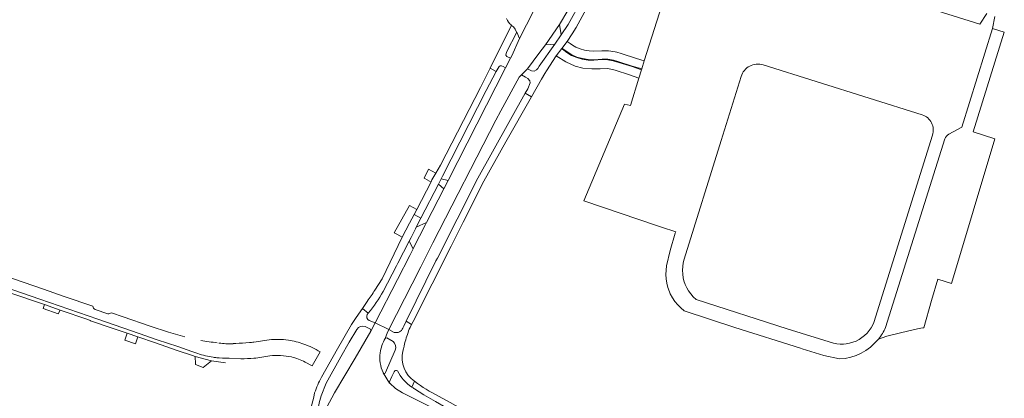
# Model space of a CAD drawing. Header units: metres. Extents: x 166325 to 190320, y 381923 to 404576.
# Tile 822 of 1056: x 176824 to 177192, y 397552 to 397693. Entities that reach past the tile are written whole.
import ezdxf

# ---------------------------------------------------------------- set-up
doc = ezdxf.new("R2010")
doc.units = ezdxf.units.M
for name, color, linetype, lineweight in [('B-WE-VH-VERHARDING_ASFALT-GV', 8, 'Continuous', 18), ('B-WE-VH-VERHARDING_BETONSTRAATSTEEN-GV', 8, 'Continuous', 18), ('B-WE-VH-VERHARDING_STRAATBAKSTEEN-GV', 8, 'Continuous', 18)]:
    doc.layers.add(name, color=color, linetype=linetype, lineweight=lineweight)

msp = doc.modelspace()

# ---------------------------------------------------------------- linework, layer by layer
at = {"layer": 'B-WE-VH-VERHARDING_ASFALT-GV', "flags": 128}
for points in [[(177018.616, 397701.479), (177010.855, 397686.071), (177007.919, 397679.656), (177007.474, 397678.783), (177005.621, 397675.149), (176984.146, 397633.049), (176982.601, 397630.039), (176976.143, 397617.456), (176975.724, 397616.639), (176971.267, 397607.956), (176971.115, 397607.66), (176969.806, 397605.109), (176965.217, 397596.169), (176956.905, 397579.975), (176956.884, 397579.934), (176962.054, 397577.466), (176970.725, 397594.535), (176973.929, 397600.893), (176978.455, 397609.85), (177002.016, 397655.591), (177003.872, 397659.102), (177010.712, 397671.695), (177011.602, 397672.59), (177011.657, 397672.645), (177013.757, 397674.833), (177017.981, 397680.554), (177020.561, 397683.797), (177025.699, 397691.348), (177028.836, 397696.529)], [(177033.814, 397700.004), (177028.959, 397691.326), (177026.411, 397687.525), (177023.997, 397684.04), (177018.136, 397675.786), (177017.633, 397674.947), (177017.111, 397674.365), (177016.303, 397673.967), (177015.313, 397674.069), (177013.757, 397674.833), (177011.657, 397672.645), (177011.602, 397672.59), (177013.106, 397671.682), (177013.924, 397671.19), (177014.648, 397670.303), (177014.797, 397669.596), (177013.869, 397667.344), (177012.96, 397665.703), (177015.246, 397664.295), (177019.006, 397670.916), (177020.258, 397673.034), (177020.896, 397674.038), (177024.565, 397679.594), (177026.682, 397682.372), (177028.658, 397684.965), (177030.482, 397687.807), (177031.965, 397690.239), (177036.474, 397698.454)], [(176959.955, 397591.74), (176964.848, 397601.255), (176965.39, 397602.309), (176969.6, 397610.497), (176970.299, 397611.857), (176971.923, 397615.015), (176972.268, 397615.687), (176974.023, 397619.099), (176971.43, 397620.452), (176969.726, 397617.186), (176967.027, 397612.011), (176959.505, 397596.385), (176956.795, 397592.222)], [(176851.765, 397585.507), (176851.44, 397586.16), (176840.719, 397589.85), (176833.003, 397592.508), (176821.791, 397596.385), (176814.887, 397598.729), (176807.358, 397601.331), (176800.81, 397603.581), (176800.126, 397603.303)], [(176953.916, 397583.092), (176954.349, 397583.614), (176952.13, 397585.329), (176949.837, 397581.98), (176948.11, 397579.304), (176942.857, 397570.331), (176936.859, 397559.69)], [(176953.962, 397588.004), (176952.13, 397585.329), (176954.349, 397583.614)], [(176857.004, 397583.389), (176852.326, 397585.006)], [(176885.76, 397574.738), (176879.774, 397576.507), (176872.852, 397578.786), (176862.827, 397582.22), (176858.455, 397583.72), (176857.737, 397583.422)], [(176960.619, 397574.109), (176961.569, 397576.513), (176961.99, 397577.34), (176962.054, 397577.466), (176956.884, 397579.934), (176955.322, 397576.885), (176949.408, 397566.753), (176941.781, 397553.805), (176938.814, 397548.572)], [(176953.155, 397578.597), (176955.116, 397577.571)], [(176955.322, 397576.885), (176956.884, 397579.934), (176954.689, 397580.849)], [(176969.923, 397578.273), (176970.493, 397579.374), (176968.512, 397580.639), (176967.584, 397578.758), (176967.282, 397578.027)], [(176936.788, 397552.745), (176938.61, 397557.445), (176944.082, 397567.296), (176947.219, 397572.833), (176950.112, 397577.544)], [(176964.01, 397576.428), (176962.054, 397577.466), (176961.99, 397577.34), (176961.569, 397576.513), (176960.619, 397574.109)], [(176961.289, 397574.341), (176963.649, 397573.023)], [(176904.842, 397572.321), (176903.835, 397572.329), (176903.837, 397572.099)], [(176917.283, 397573.686), (176911.587, 397572.765)], [(176897.733, 397566.959), (176898.667, 397566.88), (176899.921, 397566.789), (176902.358, 397566.744), (176906.741, 397566.581)], [(176930.761, 397565.339), (176933.41, 397563.881), (176936.363, 397569.179)], [(176964.408, 397569.841), (176960.816, 397561.408)], [(176959.911, 397561.292), (176962.291, 397557.496)], [(176962.307, 397557.918), (176963.181, 397559.923), (176963.967, 397561.725)], [(176988.673, 397544.153), (176988.519, 397544.216), (176984.631, 397545.562), (176980.385, 397547.322), (176976.078, 397549.354), (176971.829, 397551.451), (176967.141, 397553.853), (176964.538, 397555.425), (176962.343, 397557.412)], [(176971.659, 397558.186), (176970.56, 397555.993)], [(176934.311, 397553.853), (176933.941, 397552.241), (176932.765, 397547.593)], [(176971.56, 397555.398), (176975.115, 397553.126), (176979.401, 397550.617), (176983.326, 397548.391), (176987.783, 397546.144), (176987.8, 397546.194), (176988.9, 397548.076), (176984.97, 397550.292), (176980.605, 397552.635)]]:
    msp.add_lwpolyline(points, dxfattribs=at)
for points in [[(177007.474, 397678.783), (177006.105, 397679.397), (177005.684, 397679.861), (177006.006, 397680.982), (177009.794, 397688.431), (177009.759, 397688.507), (177009.233, 397689.577), (177008.517, 397690.425), (177007.868, 397690.97), (177007.839, 397690.997), (177002.901, 397681.113), (176999.89, 397675), (177002.113, 397673.826), (177003.178, 397675.674), (177003.536, 397675.85), (177004.068, 397675.899), (177004.745, 397675.594), (177005.621, 397675.149)], [(177047.209, 397680.956), (177046.513, 397681.131), (177044.006, 397681.446), (177041.57, 397681.471), (177038.51, 397681.336), (177036.78, 397681.442), (177035.146, 397681.709), (177033.431, 397682.205), (177031.908, 397682.85), (177030.589, 397683.619), (177029.686, 397684.248), (177029.011, 397684.719), (177028.658, 397684.965), (177026.682, 397682.372), (177026.909, 397682.213), (177026.96, 397682.284), (177028.59, 397681.094), (177030.37, 397680.008), (177032.292, 397679.165), (177034.322, 397678.584), (177036.403, 397678.234), (177038.559, 397678.19), (177041.684, 397678.383), (177043.75, 397678.36), (177045.918, 397677.987), (177047.95, 397677.422), (177052.929, 397675.809), (177056.501, 397674.719), (177057.439, 397677.718), (177054.477, 397678.63), (177048.778, 397680.56)], [(177024.565, 397679.594), (177028.148, 397677.355), (177031.638, 397675.772), (177034.429, 397675.088), (177037.854, 397674.758), (177040.927, 397674.83), (177043.783, 397674.858), (177046.535, 397674.26), (177051.951, 397672.487), (177055.447, 397671.348), (177056.415, 397674.442), (177052.857, 397675.613), (177047.865, 397677.2), (177045.853, 397677.791), (177043.754, 397678.145), (177041.693, 397678.209), (177038.52, 397677.966), (177036.447, 397678.034), (177034.268, 397678.354), (177032.252, 397678.954), (177030.301, 397679.791), (177028.46, 397680.92), (177026.864, 397682.15), (177026.909, 397682.213), (177026.682, 397682.372)], [(176972.414, 397622.339), (176971.43, 397620.452), (176974.023, 397619.099), (176980.553, 397631.797), (176981.527, 397633.69), (176982.029, 397634.782), (176998.33, 397666.636), (177002.113, 397673.826), (176999.89, 397675), (176996.252, 397667.777), (176981.342, 397638.869), (176979.63, 397635.9), (176978.132, 397633.303), (176977.782, 397632.631)], [(176970.493, 397579.374), (176971.071, 397580.492), (176985.281, 397608.599), (176989.785, 397617.508), (176997.481, 397632.825), (177005.719, 397647.519), (177015.246, 397664.295), (177012.96, 397665.703), (176995.221, 397633.954), (176987.522, 397618.678), (176980.151, 397604.108), (176979.584, 397603.067), (176968.512, 397580.639)]]:
    msp.add_lwpolyline(points, close=True, dxfattribs=at)
at = {"layer": 'B-WE-VH-VERHARDING_ASFALT-GV'}
for points in [[(176956.795, 397592.222, -0.0282064), (176953.962, 397588.004)], [(176954.349, 397583.614, 0.0418088), (176959.955, 397591.74)], [(176852.326, 397585.006, -0.1769916), (176851.765, 397585.507)], [(176857.737, 397583.422, -0.1841089), (176857.004, 397583.389)], [(176954.689, 397580.849, -0.4078899), (176953.916, 397583.092)], [(176950.112, 397577.544, -0.37694), (176953.155, 397578.597)], [(176967.282, 397578.027, -0.389046), (176964.01, 397576.428)], [(176968.146, 397573.034, -0.0295567), (176969.923, 397578.273)], [(176955.116, 397577.571, -0.3736305), (176955.322, 397576.885)], [(176958.788, 397568.788, -0.0951983), (176960.619, 397574.109)], [(176960.619, 397574.109, -0.2925979), (176961.289, 397574.341)], [(176897.958, 397572.519, -0.0111184), (176891.752, 397573.418)], [(176903.837, 397572.099, -0.0228919), (176898.551, 397572.444)], [(176909.913, 397572.596, -0.0281915), (176904.842, 397572.321)], [(176911.587, 397572.765, -0.0089896), (176909.913, 397572.596)], [(176924.498, 397573.508, 0.0573831), (176917.283, 397573.686)], [(176930.275, 397572.082, 0.0533541), (176924.498, 397573.508)], [(176936.363, 397569.179, 0.0420022), (176930.275, 397572.082)], [(176963.649, 397573.023, -0.2956936), (176964.408, 397569.841)], [(176967.296, 397569.4, -0.0198836), (176968.146, 397573.034)], [(176890.629, 397568.538, 0.0457211), (176896.43, 397567.137)], [(176906.741, 397566.581, 0.0218453), (176911.639, 397566.766)], [(176911.639, 397566.766, 0.0221305), (176917.556, 397567.641)], [(176917.556, 397567.641, -0.0835685), (176925.633, 397567.242)], [(176925.633, 397567.242, -0.0692443), (176930.761, 397565.339)], [(176959.846, 397561.396, -0.1358282), (176958.788, 397568.788)], [(176971.659, 397558.186, -0.3128752), (176967.296, 397569.4)], [(176936.859, 397559.69, 0.0414195), (176934.311, 397553.853)], [(176959.911, 397561.292, -0.0656876), (176959.846, 397561.396)], [(176960.816, 397561.408, -0.5606766), (176959.911, 397561.292)], [(176963.967, 397561.725, -0.4867007), (176965.267, 397562.052)], [(176965.267, 397562.052, 0.1391789), (176970.56, 397555.993)], [(176962.291, 397557.496, -0.250713), (176962.307, 397557.918)], [(176962.343, 397557.412, -0.0729513), (176962.291, 397557.496)], [(176970.56, 397555.993, 0.0193054), (176971.56, 397555.398)], [(176980.605, 397552.635, -0.0472601), (176971.659, 397558.186)], [(176935.022, 397545.643, -0.0275735), (176936.788, 397552.745)]]:
    msp.add_lwpolyline(points, format="xyb", dxfattribs=at)
at = {"layer": 'B-WE-VH-VERHARDING_BETONSTRAATSTEEN-GV', "flags": 128}
for points in [[(177185.418, 397695.376), (177182.768, 397691.407), (177107.103, 397715.192)], [(177005.96, 397693.581), (177006.298, 397692.878), (177006.684, 397692.204), (177007.166, 397691.58), (177007.541, 397691.271), (177007.839, 397690.997), (177007.868, 397690.97), (177008.517, 397690.425), (177009.233, 397689.577), (177009.759, 397688.507), (177009.794, 397688.431), (177010.855, 397686.071), (177018.616, 397701.479)], [(177064.919, 397701.644), (177057.439, 397677.718), (177056.501, 397674.719), (177056.415, 397674.442), (177055.447, 397671.348), (177052.224, 397661.039), (177050.05, 397661.589), (177034.794, 397625.475), (177062.378, 397616.241), (177063.908, 397615.729), (177069.176, 397613.965), (177068.967, 397613.447), (177067.079, 397606.941), (177065.783, 397601.282), (177065.556, 397599.702), (177065.48, 397598.046), (177065.566, 397596.39), (177065.814, 397594.75), (177066.222, 397593.143), (177066.786, 397591.583), (177067.132, 397590.809), (177067.92, 397589.35), (177068.847, 397587.975), (177069.904, 397586.698), (177071.081, 397585.53), (177072.368, 397584.483), (177091.298, 397578.261), (177115.724, 397570.498), (177116.429, 397570.241), (177124.542, 397567.76), (177130.376, 397566.498)], [(177187.517, 397689.866), (177188.368, 397694.322)], [(177188.334, 397648.699), (177180.233, 397651.276), (177191.893, 397688.497), (177187.517, 397689.866), (177176.078, 397652.957), (177171.169, 397650.395)], [(177171.169, 397650.395), (177176.078, 397652.957), (177187.517, 397689.866)], [(177101.791, 397676.247), (177161.262, 397657.587)], [(177086.115, 397648.092), (177093.578, 397671.952)], [(177165.013, 397650.017), (177143.172, 397580.085), (177142.797, 397579.255), (177142.178, 397578.147), (177141.454, 397577.104), (177140.631, 397576.138), (177139.717, 397575.257), (177138.721, 397574.47), (177137.653, 397573.784), (177136.523, 397573.206), (177135.342, 397572.742), (177134.121, 397572.395), (177132.872, 397572.17), (177131.821, 397572.078), (177130.552, 397572.079), (177129.289, 397572.206), (177128.045, 397572.455), (177110.832, 397577.715), (177076.762, 397588.749), (177075.716, 397589.72), (177074.796, 397590.761), (177073.982, 397591.888), (177073.283, 397593.089), (177072.705, 397594.353), (177072.254, 397595.667), (177071.972, 397596.819), (177071.766, 397598.194), (177071.695, 397599.582), (177071.761, 397600.97), (177071.963, 397602.345), (177072.299, 397603.693), (177086.115, 397648.092)], [(177144.886, 397573.907), (177148.07, 397574.964), (177152.596, 397576.097), (177153.567, 397576.34), (177159.491, 397577.706), (177160.758, 397577.998), (177161.442, 397578.085), (177161.836, 397578.09), (177164.673, 397588.29), (177167.039, 397596.23), (177172.172, 397594.701), (177188.334, 397648.699)], [(177147.579, 397578.265), (177169.702, 397648.643)]]:
    msp.add_lwpolyline(points, dxfattribs=at)
for points in [[(177026.411, 397687.525), (177025.699, 397691.348), (177020.561, 397683.797), (177023.997, 397684.04)], [(176979.63, 397635.9), (176976.815, 397637.326), (176975.231, 397633.917), (176975.451, 397633.806), (176977.214, 397632.917), (176977.782, 397632.631), (176978.132, 397633.303)], [(176984.146, 397633.049), (176981.527, 397633.69), (176980.553, 397631.797), (176982.601, 397630.039)], [(176972.414, 397622.339), (176969.692, 397623.834), (176964.03, 397613.574), (176965.015, 397613.06), (176967.027, 397612.011), (176969.726, 397617.186), (176971.43, 397620.452)], [(176975.724, 397616.639), (176976.143, 397617.456), (176972.268, 397615.687), (176971.923, 397615.015), (176970.299, 397611.857), (176969.6, 397610.497), (176971.115, 397607.66), (176971.267, 397607.956)]]:
    msp.add_lwpolyline(points, close=True, dxfattribs=at)
at = {"layer": 'B-WE-VH-VERHARDING_BETONSTRAATSTEEN-GV'}
for points in [[(177093.578, 397671.952, -0.4146042), (177101.791, 397676.247)], [(177161.262, 397657.587, -0.4265523), (177165.013, 397650.017)], [(177171.169, 397650.395, 0.1991369), (177169.702, 397648.643)], [(177147.579, 397578.265, -0.0639785), (177144.886, 397573.907)], [(177130.376, 397566.498, 0.2117539), (177144.886, 397573.907)]]:
    msp.add_lwpolyline(points, format="xyb", dxfattribs=at)
at = {"layer": 'B-WE-VH-VERHARDING_STRAATBAKSTEEN-GV', "flags": 128}
for points in [[(176890.629, 397568.538), (176888.386, 397569.288), (176883.173, 397571.092), (176875.502, 397573.704), (176868.799, 397576.048), (176853.282, 397581.355), (176831.654, 397588.831), (176802.717, 397598.802), (176787.176, 397604.157), (176772.608, 397609.192), (176748.331, 397617.574), (176743.363, 397619.293), (176740.787, 397620.173), (176739.8, 397620.492)], [(176820.479, 397591.218), (176833.4, 397586.776), (176839.245, 397584.758), (176849.588, 397581.171), (176850.447, 397580.813), (176850.631, 397580.737), (176858.346, 397578.171), (176864.331, 397576.1), (176868.312, 397574.743), (176874.819, 397572.49), (176882.897, 397569.624), (176888.688, 397567.735), (176889.691, 397567.381), (176895.746, 397565.848), (176901.021, 397565.104)]]:
    msp.add_lwpolyline(points, dxfattribs=at)
for points in [[(176833.4, 397586.776), (176832.908, 397585.363), (176838.52, 397583.363), (176839.245, 397584.758)], [(176868.312, 397574.743), (176864.331, 397576.1), (176863.456, 397573.534), (176867.395, 397572.175)], [(176895.746, 397565.848), (176889.691, 397567.381), (176889.858, 397564.692), (176889.858, 397564.466), (176892.705, 397563.37)]]:
    msp.add_lwpolyline(points, close=True, dxfattribs=at)
at = {"layer": 'B-WE-VH-VERHARDING_STRAATBAKSTEEN-GV'}
msp.add_lwpolyline([(176897.733, 397566.959, -0.0091437), (176896.43, 397567.137)], format="xyb", dxfattribs=at)

doc.saveas('drawing.dxf')
